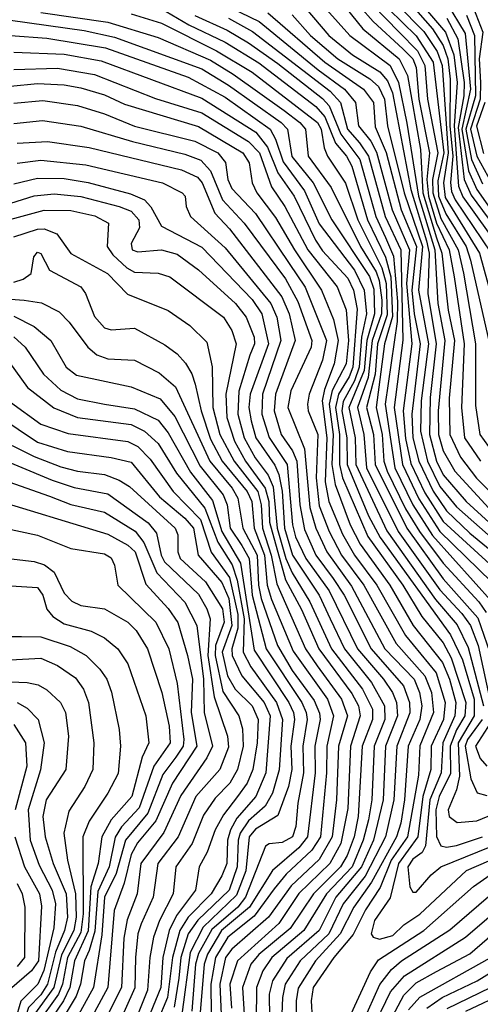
# Model space of a CAD drawing. Extents: x 501367 to 657802, y 482273 to 547541.
# Tile 415 of 656: x 619802 to 621176, y 506285 to 509222. Entities that reach past the tile are written whole.
import ezdxf

# ---------------------------------------------------------------- set-up
doc = ezdxf.new("R2010")
doc.units = 0

msp = doc.modelspace()

# ---------------------------------------------------------------- linework, layer by layer
at = {"layer": '0CON20XD'}
for points in [[(620815, 509444.2), (621033.7, 509195), (621064.8, 509144.8), (621079.2, 509105), (621085.8, 509044.2), (621085.3, 508905), (621093.5, 508815), (621086.5, 508736.5), (621089.8, 508709.8), (621100.8, 508685), (621208.4, 508525)], [(620737.1, 509387.1), (620934.1, 509185), (620988.5, 509128.5), (621010.7, 509085), (621018.5, 508985), (621048.8, 508825), (621033.2, 508745), (621034, 508705), (621058.4, 508628.4), (621109.4, 508535), (621125.6, 508465.6), (621161.6, 508255), (621161, 508071), (621174.6, 507985), (621238.9, 507895)], [(620953.4, 509323.4), (621072.3, 509185), (621097, 509117), (621107, 509035), (621097.5, 508905), (621110.4, 508725), (621123.6, 508693.6), (621237.4, 508535)], [(620345, 509300.1), (620516.1, 509216.1), (620692, 509072), (620771.2, 509015), (620804.1, 508975), (620812.9, 508905), (620849.2, 508859.2), (620866.6, 508826.6), (620913, 508655), (620964.8, 508535.2), (620955.3, 508435), (620971.2, 508255), (620945.8, 508055), (620952.5, 507972.5), (620968.5, 507898.5), (621010.6, 507810.6), (621065, 507725.3), (621262.1, 507545)], [(620778.3, 509305), (620856.1, 509216.1), (620945, 509134.9), (620974.5, 509105), (620985, 509079.3), (620992.8, 508985), (621023.9, 508825), (621016.8, 508745), (621021, 508695), (621045.6, 508615), (621082.5, 508535), (621098, 508455), (621128.1, 508255), (621119.4, 508065), (621129.1, 507975), (621176.5, 507905)], [(620205, 509266.4), (620306.9, 509206.9), (620415, 509154.7), (620515, 509093.2), (620685, 508962.8), (620712, 508932), (620743.8, 508853.8), (620777, 508815), (620792.2, 508785), (620839.5, 508625), (620893.2, 508513.2), (620908.5, 508455), (620913.7, 508336.3), (620890.2, 508255), (620865.2, 508065), (620883.5, 507985), (620887.9, 507905), (620897.7, 507875), (620953, 507763), (620994.8, 507694.8), (621065, 507601.3), (621171.8, 507485), (621193.7, 507453.7)], [(620655.5, 509255), (620724.5, 509175), (620795, 509117.4), (620876.2, 509066.2), (620899.2, 509039.2), (620913.7, 509003.7), (620969.1, 508715), (621015, 508562.2), (621023, 508525), (621019, 508405), (621044.6, 508255), (621026.1, 508095), (621024.5, 507985), (621044.8, 507905), (621065, 507864.3), (621133.6, 507785), (621225, 507701.6)], [(620691.7, 509281.7), (620786.7, 509175), (620907.2, 509085), (620932.3, 509035), (620956.9, 508913.1), (620991.3, 508695), (621040.1, 508535), (621048.8, 508375), (621069.8, 508265), (621050.1, 508055), (621051.3, 507985), (621065, 507935.7), (621099.9, 507875), (621201.5, 507765)], [(620775, 509256.9), (620825.1, 509195.1), (620933.6, 509105), (620958.8, 509055), (620997.2, 508835), (621004.4, 508705), (621045, 508571.6), (621060.8, 508525), (621079.6, 508355), (621098.4, 508265), (621083.4, 508093.4), (621085.3, 507985), (621117, 507917), (621164.8, 507854.8), (621255, 507764.5)], [(620927.6, 509267.6), (621007, 509187), (621047, 509127), (621061.8, 509085), (621080.4, 508825), (621065.7, 508735), (621071.3, 508691.3), (621173.3, 508525), (621245.3, 508265)], [(621074.4, 509274.4), (621131, 509181), (621146.5, 509015), (621120.6, 508895), (621141, 508771), (621165.7, 508715.7), (621285, 508545)], [(621155.8, 509255.8), (621183.6, 509185), (621172.7, 509105), (621176.4, 509035), (621175.5, 508984.5), (621146.2, 508895), (621165.6, 508815), (621209.5, 508735)], [(618098.6, 509235), (618137.5, 509105), (618165, 509062.6), (618185, 509044.3), (618215, 509031.2), (618315, 509058.4), (618570.5, 509039.5), (618776.5, 509046.5), (618810.5, 509030.5), (618849.7, 508985), (618865, 508978.6), (618886.4, 508985), (618916.8, 509005), (618933.6, 509025), (618945, 509054.2), (619017.6, 509037.6), (619145, 509053), (619305, 509023.6), (619385, 509019.5), (619435, 509030.5), (619553.2, 509086.8), (619775, 509220.3), (619995, 509189.7), (620085, 509170.2)], [(619865, 509243.1), (620065, 509214.9), (620215, 509169.2), (620371, 509101), (620439.3, 509059.3), (620590.6, 508950.6), (620638, 508915), (620654.9, 508895), (620662.9, 508815), (620731, 508721), (620818.9, 508545), (620865, 508470), (620873.9, 508443.9), (620882.2, 508385), (620880.7, 508345), (620853.5, 508265), (620841.6, 508155), (620809.3, 508065), (620828.6, 507985), (620836.5, 507885), (620931, 507695), (621055, 507521), (621120.7, 507450.7), (621146.5, 507415), (621169.1, 507355), (621208.3, 507175)], [(620135, 509239.8), (620225, 509211.7), (620389.4, 509129.4), (620495.2, 509065), (620689.9, 508915), (620701.2, 508895), (620709.7, 508839.7), (620719.9, 508815), (620773.9, 508733.9), (620810.8, 508625), (620882.2, 508482.2), (620895, 508435), (620898.2, 508341.8), (620869.7, 508255), (620861.9, 508165), (620836.9, 508065), (620857.5, 507985), (620862.4, 507895), (620956.3, 507705), (621065, 507554), (621168, 507438), (621204.5, 507334.5)], [(620325, 509234.2), (620420.7, 509190.7), (620485, 509153.1), (620571.7, 509091.7), (620705, 508986.9), (620724.7, 508965), (620760.2, 508880.2), (620816.3, 508805), (620863.8, 508635), (620892.6, 508572.6), (620916.6, 508516.6), (620928.8, 508381.2), (620928, 508322), (620892.5, 508075), (620920.7, 507885), (620974.8, 507775), (621033.4, 507683.4), (621215, 507480.3)], [(620425, 509226.6), (620496.4, 509186.4), (620728.2, 509008.2), (620758.6, 508975), (620779.8, 508895), (620815.5, 508855), (620842, 508815), (620892, 508635), (620938.9, 508535), (620944.3, 508265.7), (620919.3, 508065), (620943.6, 507895), (620992.9, 507792.9), (621055, 507695.5), (621209.6, 507545)], [(620542.6, 509242.6), (620712, 509095), (620827.3, 509015), (620856.8, 508975), (620862.7, 508902.7), (620895, 508826.1), (620940.1, 508655), (620985.6, 508545), (620971.7, 508415), (620978.3, 508345), (620996.8, 508255), (620971.4, 508045), (620974.9, 507975), (620992.3, 507905), (621035.3, 507815.3), (621075, 507757.3), (621145, 507689.9), (621321.1, 507545)], [(620615, 509236), (620669.3, 509175), (620751.1, 509105), (620846.7, 509045), (620872.3, 509022.3), (620890.5, 508985), (620899.2, 508905), (620949.1, 508705), (621003.5, 508545), (620991.8, 508415), (621020.9, 508255), (620999.5, 508085), (620997.8, 507995), (621018.8, 507905), (621055, 507829.9), (621105, 507769.2), (621225, 507662.4)], [(620903.1, 509253.1), (620985, 509173.5), (621034.8, 509095), (621066.9, 508825), (621049, 508741), (621050.9, 508695), (621073.2, 508643.2), (621133.9, 508545), (621146.8, 508505), (621203.5, 508255)], [(621076.1, 509226.1), (621108.4, 509165), (621127.4, 509035), (621126.6, 508995), (621109.3, 508900.7), (621127.5, 508745), (621148.7, 508698.7), (621246.8, 508565)], [(621135, 509235.2), (621158.7, 509175), (621161, 508995), (621132.4, 508895), (621149.5, 508805), (621182.5, 508732.5)], [(619775, 509174.6), (619883.3, 509166.7), (620057.8, 509137.8), (620305, 509050.5), (620415, 508991.1), (620548.8, 508895), (620565.5, 508865.5), (620588.1, 508798.1), (620651.3, 508711.3), (620695, 508613.1), (620801.1, 508475), (620829.8, 508415), (620836.2, 508345), (620821.6, 508275), (620814.1, 508185), (620800.4, 508145), (620766.8, 508083.2), (620762.8, 508055), (620777.5, 507975), (620779.1, 507895), (620841.9, 507741.9), (620876.9, 507676.9), (621087, 507387), (621122.3, 507312.3), (621157.5, 507195), (621157.5, 507145), (621109.8, 507065), (621113.4, 506965), (621104.8, 506925.2), (621080.2, 506865), (621083.4, 506845), (621107.2, 506827.2), (621165, 506831.9), (621255, 506868.9)], [(620085, 509170.2), (620345, 509075.5), (620425, 509026.8), (620582.3, 508915), (620600.5, 508895), (620613.8, 508813.8), (620677.4, 508735), (620733, 508625), (620845, 508456.2), (620857.9, 508417.8), (620860.6, 508345), (620837, 508265), (620829.5, 508175), (620783.9, 508065), (620802.3, 507975), (620805.1, 507895), (620897.3, 507697.3), (621042.3, 507492.3), (621107.1, 507417.1), (621139.6, 507349.6), (621185.6, 507175)], [(619785, 509124.6), (619935, 509119.4), (620045, 509099.3), (620345, 508988), (620506.1, 508886.1), (620541.7, 508841.7), (620571.9, 508765), (620621.1, 508695), (620684.1, 508564.1), (620705, 508532.9), (620780.9, 508450.9), (620797.5, 508415), (620808.1, 508358.1), (620795.7, 508185), (620785, 508156.2), (620752.8, 508105), (620743.5, 508065), (620756.4, 507985), (620755.8, 507895), (620764.9, 507855), (620840, 507680.1), (620944.7, 507535), (621001.3, 507441.3), (621065, 507363.5), (621088.8, 507318.8), (621133, 507185), (621129.3, 507145), (621105, 507104), (621085.5, 507055), (621086.8, 506973.2), (621052.9, 506905), (621042.9, 506865), (621044.9, 506785.1), (621057.8, 506757.8), (621075, 506753.4), (621105, 506758.8), (621182.4, 506785)], [(619785, 509073.7), (619915, 509077.1), (620025, 509058.3)], [(620025, 509058.3), (620207.3, 508987.3), (620345, 508943.6), (620485, 508858.8), (620517.7, 508825), (620553.2, 508723.2), (620592.6, 508665), (620661.9, 508535), (620749.2, 508425), (620776, 508356), (620782.9, 508265), (620775.3, 508195), (620734.4, 508115.6), (620725, 508075), (620736.8, 507985), (620733.4, 507895), (620742.8, 507835), (620787.8, 507715), (620817.9, 507657.9), (620906.4, 507535), (620975.2, 507415.2), (621063.1, 507305), (621084.1, 507255), (621102.6, 507185), (621099.6, 507145), (621063.6, 507065), (621058.7, 506975), (621025.5, 506895), (621012.6, 506757.4), (621002.1, 506738), (620975, 506718.2), (620959.4, 506695), (620965.6, 506635), (620975, 506619.7), (620985, 506619), (621029, 506671), (621058.1, 506695), (621205.2, 506755.2)], [(619775, 509023.1), (619855, 509031.3), (619935, 509027.6), (619985, 509018.5), (620055, 508997.5), (620115, 508970.4)], [(619785, 508973.3), (619871.1, 508981.1), (619975, 508965.8), (620055, 508941.4), (620145, 508904.6), (620325, 508859.9), (620393.3, 508825), (620415.6, 508795.6), (620423.4, 508745), (620435, 508718.4), (620505, 508643.4), (620606.2, 508495), (620653.8, 508423.8), (620716.7, 508265), (620705, 508206.7), (620665.1, 508105), (620660.3, 508075), (620662.7, 508055), (620691.6, 507985), (620686, 507855), (620695, 507771.9), (620725.1, 507695.1), (620762.3, 507625), (620828.4, 507535), (620925, 507361), (621010.6, 507265), (621030.2, 507215), (621036, 507155), (620995, 507056.1), (620991.2, 506968.8)], [(620115, 508970.4), (620335, 508903.5), (620467.2, 508825), (620486.4, 508795), (620495.7, 508735), (620509.7, 508705), (620565, 508631.7), (620621.3, 508535), (620702.5, 508415), (620737.6, 508327.6), (620752.4, 508265), (620739.8, 508195), (620711.1, 508119), (620704.6, 508085), (620717.7, 507975), (620713.1, 507843.1), (620724.4, 507785), (620765, 507687.3), (620801, 507625), (620866.9, 507535), (620952.3, 507385), (621043.8, 507273.8), (621071.2, 507185), (621065.7, 507135), (621029.6, 507055), (621028, 506985), (621004.2, 506905), (620989.7, 506785), (620931.6, 506705), (620907.3, 506602.7), (620860.1, 506535), (620850.2, 506495), (620856, 506485), (620875, 506479.3), (620915, 506490.7), (620947.5, 506522.5), (620995, 506553.9), (621135, 506684.2), (621305, 506757.7)], [(621189.3, 508975), (621164.5, 508904.5), (621185, 508823.1)], [(619785, 508912.4), (619870.7, 508920.7), (619985, 508904), (620138.5, 508858.5), (620295, 508821), (620342.7, 508802.7), (620371.2, 508771.1), (620406.7, 508685), (620472, 508615), (620595, 508448.5), (620631.4, 508381.4), (620673.7, 508265), (620671.3, 508245), (620610.7, 508115), (620602.3, 508065), (620652, 507942), (620667.2, 507767.2), (620685.8, 507705), (620718, 507635), (620792.1, 507532.1), (620891.5, 507345), (620978.6, 507255), (620994.7, 507215), (621001.8, 507175), (620995.9, 507135), (620960.7, 507055), (620949.6, 506895), (620938.7, 506825), (620925.9, 506785), (620850.9, 506649), (620798.2, 506575), (620758, 506495), (620684.2, 506415), (620632.8, 506332.8), (620626.8, 506295), (620627.4, 506225)], [(619795, 508853.3), (619885, 508858.7), (620009.8, 508840.2), (620285, 508773.9), (620332.3, 508752.3), (620346.4, 508735), (620384.6, 508644.5), (620428.1, 508598.1), (620583.8, 508395), (620605.7, 508345), (620623.5, 508265), (620564.9, 508105), (620561.1, 508055), (620582.2, 507985), (620615.9, 507935.9), (620629, 507905), (620637.3, 507775), (620651.4, 507701.4), (620685.5, 507625), (620737.4, 507555), (620769.9, 507505), (620849.9, 507345), (620946.4, 507235), (620964.9, 507185.1), (620965.2, 507154.8), (620927.1, 507055), (620918.3, 506895), (620893.1, 506785), (620832.5, 506667.5), (620767.2, 506585), (620724.3, 506495.7), (620638.8, 506415), (620594.3, 506345), (620585.5, 506305), (620579.7, 506155)], [(619795, 508793.7), (619865, 508803.3), (619999.4, 508789.4), (620227.8, 508735), (620287.1, 508705), (620295.3, 508695), (620298.9, 508665), (620312, 508635), (620415, 508541.7), (620551.6, 508375), (620569.3, 508335), (620581.2, 508265), (620526.8, 508105), (620524.5, 508045), (620545.7, 507975.7), (620599.7, 507895), (620615.6, 507715.6), (620625, 507679.2), (620655.1, 507615), (620725, 507518.2), (620809.9, 507345), (620887.6, 507255), (620913.6, 507215), (620926.2, 507185), (620928.6, 507145), (620893.5, 507055), (620885.7, 506895), (620857.1, 506775), (620821.5, 506695), (620744.9, 506605), (620695.1, 506505), (620598.4, 506421.6), (620556.2, 506355), (620545.7, 506315), (620547, 506245)], [(619785, 508732.6), (619855, 508749.1), (619935, 508747.9), (620006.5, 508736.5), (620132.8, 508702.8), (620174.5, 508684.5), (620193.5, 508663.5), (620225, 508606), (620345, 508543.8), (620495, 508387), (620524.4, 508345), (620543.8, 508255), (620489.7, 508105), (620485.4, 508065), (620492.1, 508025), (620506.2, 507975), (620562.9, 507892.9), (620575.1, 507865), (620585.3, 507815.3), (620592.2, 507705), (620616.2, 507625), (620694.9, 507504.9), (620727.8, 507435), (620770.7, 507345), (620851.6, 507245), (620890.4, 507175), (620891.2, 507135), (620858.8, 507055), (620852.2, 506895), (620842.6, 506835), (620826.7, 506775), (620793.6, 506695), (620717, 506615), (620649.7, 506505), (620554.2, 506425), (620527.2, 506385), (620508.3, 506335), (620507.6, 506235)], [(619705, 508653.1), (619845, 508696.6), (619905, 508702), (619985, 508694.4), (620098.9, 508665), (620135, 508650.8), (620158, 508625), (620159.4, 508600.6), (620135, 508554.2), (620137.3, 508535), (620155, 508529), (620225, 508535.5), (620272, 508522), (620335, 508475.6), (620445.8, 508375), (620477.3, 508335), (620501.5, 508275), (620502.5, 508255), (620488.9, 508221.1), (620456, 508114), (620452.8, 508045), (620471.6, 507975), (620504.9, 507914.9), (620543.1, 507863.1), (620558.4, 507828.4), (620569.9, 507705), (620595.6, 507615), (620615, 507571.5), (620667.9, 507485), (620732.5, 507345), (620824.5, 507225), (620854.3, 507165), (620854.7, 507135), (620823.9, 507055), (620811.9, 506845), (620799.4, 506785), (620779.2, 506729.2), (620758.6, 506695), (620678.3, 506615), (620609.1, 506510.9), (620515, 506433.8), (620491.6, 506405), (620467, 506335), (620472, 506255)], [(619695, 508604.9), (619875, 508653.3), (619955, 508652.6), (620026.7, 508636.8), (620066.9, 508615), (620063.5, 508545), (620080.1, 508520.1), (620121.6, 508481.6), (620145, 508468.9), (620215, 508466.3), (620250.4, 508455), (620410, 508335), (620435, 508294.7), (620448.1, 508255), (620417, 508105), (620420.2, 508035), (620442.5, 507965), (620476.1, 507905), (620534.5, 507824.5), (620544.7, 507785), (620547.3, 507722.7), (620595, 507551.6), (620642.3, 507462.3), (620693.9, 507345), (620792.5, 507212.5), (620812.5, 507175), (620818, 507145), (620788.9, 507055), (620780.7, 506869.3), (620760.2, 506765), (620726.7, 506705), (620635, 506615.4), (620575, 506526.5), (620452.1, 506415), (620428.8, 506345), (620433.6, 506273.6)], [(619785, 508574.1), (619855, 508597.5), (619875, 508597.7), (619913.4, 508583.4), (619954.4, 508524.4), (620064.2, 508465), (620123.3, 508403.3), (620245, 508354.7), (620309.5, 508309.5), (620360.4, 508260.4), (620376.6, 508186.6), (620378.4, 508065), (620399.2, 507985), (620441.9, 507905), (620512.5, 507815), (620522.6, 507775), (620526.7, 507705), (620552.2, 507625), (620569.5, 507539.5), (620654.3, 507345), (620689.3, 507295), (620762.2, 507195), (620779.3, 507145), (620753.3, 507055), (620746.8, 506895), (620733.6, 506785), (620695, 506717.4), (620611.4, 506638.6), (620544, 506545), (620435, 506449.4), (620415.8, 506425), (620398.7, 506345), (620403.1, 506255)], [(619785, 508439), (619812.2, 508447.8), (619836.5, 508465), (619844.5, 508515), (619855, 508528.9), (619865, 508524), (619891.4, 508475), (619985, 508424.6), (619998.4, 508405), (620025, 508336.9), (620055, 508302.4), (620075, 508296.9), (620145, 508301.6), (620235, 508251.9), (620272.2, 508225), (620297.1, 508197.1), (620315.9, 508165.9), (620325.7, 508135), (620343.3, 508055), (620371, 507971), (620406, 507905), (620480.7, 507815), (620494.2, 507785), (620501.4, 507705), (620532.1, 507625), (620540.7, 507535), (620552.8, 507492.8), (620618.1, 507338.1), (620719.7, 507195), (620738, 507145), (620717.9, 507055), (620717.6, 506975), (620699.3, 506785), (620673.3, 506745), (620596.9, 506673.1), (620561, 506629), (620501.9, 506548.1), (620422.5, 506485), (620386.4, 506425), (620372.2, 506345), (620373.3, 506256.7)], [(619775, 508388.6), (619815.4, 508385.4), (619866.9, 508376.9), (619920.1, 508350.1), (619949.9, 508319.9), (620005.1, 508245.1), (620032.4, 508222.4), (620065, 508209.8), (620145, 508206.2), (620218.4, 508168.4), (620266.5, 508126.5), (620368.9, 507905), (620435.6, 507825), (620453, 507795), (620467.3, 507705), (620510.2, 507625), (620514.2, 507535), (620521.9, 507495), (620571.2, 507355), (620615, 507280.6), (620680.7, 507190.7), (620696.1, 507153.9), (620698.2, 507135), (620682.4, 507055), (620683.3, 506975), (620660.1, 506785), (620635, 506752), (620555.7, 506684.3), (620487.4, 506575), (620404, 506505), (620362.2, 506435), (620352.6, 506405), (620337.5, 506225)], [(619785, 508337.1), (619845, 508306.9), (619894.9, 508264.9), (619940.8, 508185), (619971.6, 508161.6), (620135, 508126.3), (620220.9, 508090.9), (620265, 508038.5), (620340.5, 507890.5), (620408.9, 507805), (620421.3, 507775), (620430.3, 507705), (620465, 507653.4), (620486.8, 507615), (620495.9, 507505), (620537.2, 507345), (620643.9, 507185), (620657, 507155), (620659.8, 507135), (620646.2, 507055), (620648.4, 506975), (620631.4, 506885), (620626, 506815), (620615.7, 506785), (620585, 506767.4), (620546.1, 506763.9), (620535, 506756.2), (620475.3, 506604.7), (620452.4, 506575), (620375, 506507.9), (620335, 506436.6), (620326.8, 506405), (620315.8, 506264.2)], [(619785, 508275.5), (619818.3, 508245), (619873.6, 508165), (619925, 508117.2), (619975, 508091.3), (620055.1, 508075.1), (620145, 508061.2), (620215, 508026.9), (620245, 507989.6), (620311.9, 507871.9), (620377.5, 507787.5), (620405.3, 507695), (620461.2, 507601.2), (620501.6, 507341.6), (620604.5, 507185), (620618.4, 507155), (620622.1, 507135), (620610.8, 507055), (620613.6, 506985), (620604.3, 506935), (620572.3, 506847.7), (620505, 506807.3), (620486.5, 506785), (620477, 506683), (620449, 506611), (620349, 506515), (620310.6, 506439.4), (620285.3, 506254.7)], [(619754, 508224), (619825.1, 508125.1), (619904.3, 508064.3), (619975, 508035.1), (620135, 508014.6), (620174.8, 507995), (620215, 507957.5), (620269.6, 507869.6), (620354.4, 507764.4), (620393.4, 507663.4), (620436.1, 507596.1), (620450.4, 507550.4), (620472, 507435), (620468.7, 507335), (620491.6, 507291.6), (620567.6, 507185), (620585.8, 507135), (620575.9, 506984.1), (620556.6, 506915), (620534.2, 506875.8), (620485, 506832.1), (620459.8, 506795), (620453.4, 506775), (620450.7, 506695), (620426.5, 506625), (620333.6, 506536.4), (620305, 506495.7), (620282.3, 506425), (620277.2, 506362.8), (620263.4, 506276.6)], [(619775, 508080.7), (619865, 508015.5), (619947.2, 507987.2), (620125, 507963.7), (620155, 507949.2), (620191.4, 507911.4), (620259.6, 507815), (620341.3, 507731.3), (620373.5, 507633.5), (620427.5, 507557.6), (620452.5, 507447.5), (620453, 507407), (620434.8, 507345), (620435.8, 507325), (620464.6, 507265), (620531.4, 507185), (620549.4, 507145), (620536.1, 506975), (620506.6, 506905), (620450.2, 506839.8), (620430.8, 506805), (620422.2, 506775), (620419.8, 506705), (620405, 506668.6), (620373.4, 506615), (620304.7, 506545.3), (620279.8, 506505), (620257.9, 506425), (620243.5, 506305), (620181.5, 506158.5)], [(619739.1, 508039.1), (619855, 507961.8), (619945, 507933.8), (620075, 507916.2), (620135, 507901.9), (620219.1, 507799.1), (620295.2, 507735.2), (620320.4, 507705), (620334.3, 507625), (620405, 507542.9), (620426.1, 507495), (620434.8, 507415.2), (620406.5, 507335), (620421.6, 507265), (620445.2, 507225.2), (620495.1, 507175), (620513, 507135), (620510.5, 507065), (620497.7, 506985), (620480.1, 506945), (620451.9, 506905), (620409.7, 506850.3), (620384.7, 506805.3), (620361.3, 506738.7), (620337.6, 506695), (620326.7, 506625), (620269.9, 506550.1), (620247.8, 506505), (620229.4, 506425), (620222.7, 506335), (620159.7, 506180.3)], [(619713.9, 507983.9), (619845, 507918.9), (619925, 507888.1), (619975, 507874.9), (620055, 507865.7), (620098.7, 507848.7), (620129.4, 507829.4), (620265.5, 507705), (620273.5, 507685), (620273.6, 507635), (620281.2, 507615), (620356.3, 507545), (620406.9, 507465), (620412.3, 507425), (620386.1, 507355), (620384.8, 507325), (620408.1, 507218.1), (620455.5, 507145), (620466.5, 507106.5), (620468.8, 507055), (620451.4, 506985), (620428.7, 506945), (620385, 506900.2), (620350.6, 506849.4), (620317, 506765), (620268.1, 506695), (620259.8, 506615), (620219.5, 506535), (620201.7, 506485), (620190.2, 506425), (620183.2, 506326.8), (620126.4, 506185)], [(619705, 507929), (619898.8, 507848.8), (619965, 507826.4), (620065, 507807.8), (620185, 507721.1), (620210.4, 507690.4), (620223.9, 507625), (620233.7, 507605), (620335, 507508.6), (620360.6, 507465), (620370.2, 507435), (620362.9, 507325), (620382.1, 507202.1), (620422, 507085), (620425, 507051.5), (620399, 506985), (620327.6, 506905), (620275.3, 506784.7), (620214.6, 506705), (620200.4, 506605), (620164.6, 506525.4), (620154.9, 506495), (620147.4, 506425), (620145.5, 506334.5), (620087.7, 506205)], [(619735, 507855.2), (619891.1, 507801.1), (619955, 507775.7), (620055, 507752.7), (620146.5, 507696.5), (620172.4, 507662.4), (620211.6, 507571.6), (620294.9, 507484.9), (620330, 507415), (620349.9, 507255), (620352.4, 507155), (620376.9, 507055), (620360.1, 507019.9), (620282.3, 506907.7), (620232.2, 506797.8), (620163.2, 506705), (620152.8, 506615), (620122.7, 506537.3), (620112.5, 506482.5), (620105.5, 506335), (620050, 506225)], [(619705, 507797), (620065, 507687.3), (620125, 507654.3), (620146.2, 507635), (620178.6, 507538.6), (620245.3, 507465.3), (620274.1, 507424.1), (620302.3, 507325), (620317.6, 507255), (620314, 507155), (620330.2, 507055), (620257.7, 506945), (620208, 506832), (620153.5, 506766.5), (620135, 506731.9), (620113.7, 506646.3), (620083.9, 506565), (620065.1, 506334.9), (620005.6, 506225)], [(619738.8, 507708.8), (619855, 507684.8), (619954.5, 507644.5), (620055, 507628.8), (620075, 507616.3), (620084.8, 507594.8), (620094.7, 507535), (620208.1, 507425), (620246.6, 507345), (620272.3, 507242.3), (620291.6, 507075), (620289.4, 507055), (620267.8, 507022.2), (620229.4, 506970.6), (620184.7, 506855), (620118.1, 506775), (620089.6, 506675), (620054.8, 506605), (620047.3, 506492.7), (620021.9, 506335), (619961.4, 506225)], [(619725, 507619.8), (619845, 507605.5), (619876.2, 507596.2), (619905, 507573.6), (619935, 507511.8), (619957.7, 507487.7), (619985, 507474.8), (620055, 507464.4), (620125, 507424.8), (620149.6, 507399.6), (620183.1, 507345), (620226.5, 507215), (620247.7, 507115), (620250.6, 507065), (620202.5, 506995), (620158.8, 506871.2), (620106.1, 506813.9), (620086.9, 506783.1), (620068.6, 506695), (620035, 506621.7), (620026.5, 506503.5), (620009.3, 506445)], [(619695, 507538), (619855, 507528), (619871.3, 507505), (619883.4, 507463.4), (619901.3, 507441.3), (619935, 507420.3), (620015, 507397.6), (620055, 507378.6), (620095.1, 507345.1), (620125, 507300.9), (620178, 507145), (620187, 507065), (620167.6, 507022.4), (620137.1, 506905), (620074.9, 506835.1), (620046.9, 506785), (620036.4, 506705), (620014.5, 506635.5), (620006.3, 506503.7), (619965.6, 506415), (619951.6, 506335), (619933.3, 506295), (619877.8, 506215)], [(619775, 507381.6), (619807.9, 507382.1), (619865, 507381.3), (619952.4, 507352.4), (620000.3, 507325), (620041.1, 507285), (620062, 507255), (620076.4, 507216.4), (620099.2, 507105), (620103.3, 507055), (620096.2, 506973.8), (620065.2, 506915), (620009.2, 506830.8), (619991, 506785), (619991.7, 506555), (619985, 506499.5), (619945, 506425), (619929.8, 506345), (619918.3, 506315), (619855, 506227.6), (619824.4, 506125), (619768.2, 506055)], [(619775, 507312.2), (619865, 507317.2), (619915, 507295.2), (619968.5, 507258.5), (619992.7, 507225), (620007.7, 507185), (620023.6, 507065), (620020, 506985), (619996.8, 506935), (619949.1, 506860.9), (619933.7, 506795), (619944.4, 506715), (619968.2, 506615), (619970.4, 506545), (619963.5, 506505), (619927, 506433), (619904.5, 506335), (619841.1, 506248.9), (619806, 506135), (619746.3, 506063.7)], [(619775, 507247.2), (619824.8, 507244.8), (619857.7, 507237.7), (619883, 507223), (619923.5, 507185), (619938.9, 507155), (619947.4, 507085), (619939.4, 506985), (619881.2, 506895), (619871.3, 506845), (619878.7, 506785), (619901.8, 506705), (619940.4, 506615), (619944.5, 506545), (619936.2, 506505), (619909, 506441), (619884.9, 506345), (619865, 506313.3), (619828.9, 506275), (619787.1, 506145)], [(619795, 507185.5), (619825, 507168.8), (619857, 507135), (619875.2, 507065), (619864.8, 506984.8), (619827.6, 506865), (619833.3, 506775), (619860.4, 506700.4), (619899.1, 506625), (619908.7, 506585), (619903.6, 506513.6), (619874.3, 506385.7), (619856.2, 506345), (619805.3, 506294.7), (619771.4, 506178.6)], [(619785, 507119.4), (619819.6, 507065), (619823.5, 506995), (619789.1, 506865)], [(621181.4, 507135), (621137.6, 507075), (621130.4, 507055), (621147.3, 506957.3), (621166.2, 506916.2), (621195, 506908.1)], [(621206.2, 507125), (621161.2, 507055), (621175, 507018.3), (621195, 506995.7)], [(620991.2, 506968.8), (620959, 506785), (620910.1, 506715), (620876.7, 506633.3), (620833.5, 506566.5), (620796.5, 506493.5), (620739.3, 506425), (620677.8, 506335), (620671, 506295), (620674, 506244)], [(620785, 506243.3), (620848.2, 506381.8), (620872.7, 506417.3), (621007.7, 506505), (621155, 506636.8), (621205, 506670.8), (621255, 506693.2), (621335, 506717.3), (621425, 506791.5), (621543.4, 506796.6), (621705, 506836.5), (621786.6, 506836.6), (621821.2, 506811.2), (621840.1, 506750.1), (621845.6, 506695), (621809, 506595), (621807.4, 506537.4), (621816.8, 506486.8), (621853.6, 506415), (621856, 506345), (621878.9, 506309), (621965, 506248.5)], [(620825, 506230.8), (620875.8, 506344.2), (620911, 506389), (620941.1, 506415), (621085, 506506.9), (621229, 506631), (621265, 506649.8), (621355, 506680), (621425, 506732.3), (621461.9, 506748.1), (621564.5, 506764.4), (621705, 506800.2), (621775, 506801.8), (621800.4, 506785), (621816.7, 506756.7), (621829.2, 506705), (621825, 506682.9), (621793.7, 506625), (621784.5, 506595.5), (621785, 506490), (621802.1, 506415), (621807.8, 506335), (621826.8, 506296.8), (621865, 506259.4)], [(619787.3, 506785), (619816.3, 506695), (619861.4, 506615), (619867.5, 506577.5), (619858.1, 506415), (619837.8, 506385), (619772, 506328)], [(620851.6, 506205), (620908, 506322), (620949.8, 506370.2), (621131.3, 506485), (621265, 506600.1), (621378.8, 506651.2), (621481.6, 506708.4), (621695, 506761.8), (621775, 506757.4), (621795, 506735.2), (621807.4, 506705), (621766.4, 506613.6), (621754.2, 506415), (621775.8, 506295.8), (621790.3, 506265)], [(620864.1, 506155), (620947.5, 506312.5), (620985, 506349.4), (621045, 506382.9), (621144.2, 506435.8), (621300, 506570), (621495, 506673.3), (621545, 506691.1), (621695, 506725.3), (621748.4, 506718.4), (621768.3, 506708.3), (621773.3, 506695), (621747.5, 506632.5), (621739.4, 506495), (621712.9, 506415), (621744.1, 506244.1)], [(620961.3, 506268.7), (620995, 506306.4), (621205, 506423.6), (621300.8, 506519.2), (621334.5, 506545), (621416.7, 506583.3), (621525, 506646.5), (621697.5, 506677.5), (621715.1, 506655.1), (621722, 506585), (621717.8, 506502.2), (621683.5, 506415), (621694.9, 506335), (621695.1, 506225.1)], [(619794.7, 506645.3), (619809.7, 506615), (619817.2, 506575), (619816.3, 506425), (619795, 506397.8)], [(621016.4, 506273.6), (621061.9, 506305), (621166.8, 506355), (621245, 506403.3), (621345, 506504.1), (621439.6, 506550.4), (621535, 506609.2), (621605, 506625.1), (621635, 506624.9), (621682.6, 506602.6), (621695.3, 506565), (621689.6, 506505), (621668.7, 506461.3), (621659.2, 506425), (621667.9, 506332.1), (621647.3, 506245)], [(621077.4, 506272.6), (621205.9, 506335), (621254.4, 506365.6), (621345, 506451.1), (621505, 506539), (621545, 506556.5), (621615, 506560.3), (621629.8, 506545), (621639.9, 506515), (621633.8, 506425), (621641.9, 506345), (621634.9, 506305.1), (621610.4, 506249.6)], [(621133.1, 506265), (621255, 506322.6), (621345, 506397.5), (621495, 506470.9), (621525, 506480.4), (621545, 506480), (621565, 506464.7), (621584.6, 506434.6), (621611, 506345), (621584.7, 506265.3)], [(620009.3, 506445), (619995.5, 506415), (619983.8, 506345), (619971, 506309), (619914.1, 506215), (619886.2, 506135), (619821, 506015), (619787.1, 505855)]]:
    msp.add_lwpolyline(points, dxfattribs=at)

doc.saveas('drawing.dxf')
